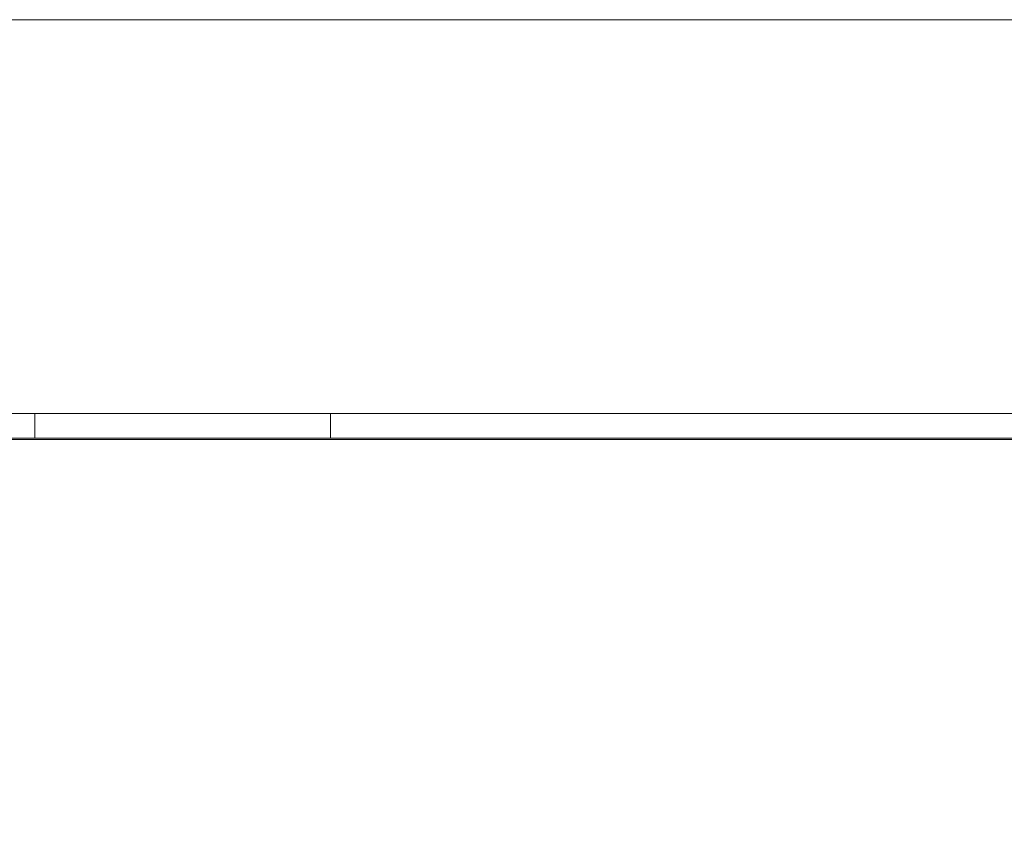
# Model space of a CAD drawing. Header units: millimetres. Extents: x -30280 to 309309, y -17460 to 4378.
# Tile 515 of 656: x 148429 to 150429, y -13271 to -11622. Entities that reach past the tile are written whole.
import ezdxf

# ---------------------------------------------------------------- set-up
doc = ezdxf.new("R2010")
doc.units = ezdxf.units.MM
doc.header["$MEASUREMENT"] = 0
doc.linetypes.add('Wipeout_Contour', pattern=[1000, 0, -1000])
doc.layers.add('P1_PLANTA PRIMERA_4_10_ESTR_Fotjats_Pluma_Nº__1', color=7, linetype='Continuous', lineweight=5)
doc.layers.add('P1_PLANTA PRIMERA_4_Nuevo_07_CR_Cel Ras armstrong_Pluma_Nº__1', color=7, linetype='Continuous', lineweight=5)
for name, color, linetype in [('P1_PLANTA PRIMERA_4_Nuevo_07_CR_Cel Ras armstrong', 7, 'Continuous'), ('P1_PLANTA PRIMERA_4_Nuevo_07_CR_Cel Ras pladur', 7, 'Continuous'), ('P1_PLANTA PRIMERA_4_Nuevo_08_E_Envans secs', 7, 'Continuous')]:
    doc.layers.add(name, color=color, linetype=linetype)
doc.layers.add('P1_PLANTA PRIMERA_4_Nuevo_07_CR_Cel Ras pladur_Pluma_Nº__102', color=7, linetype='Continuous', lineweight=5, true_color=0xcccccc)

msp = doc.modelspace()

# ---------------------------------------------------------------- wipeouts: each hides what was drawn before it
at = {"color": 254, "linetype": 'Wipeout_Contour', "lineweight": 0, "ltscale": 598158.985645}
msp.add_wipeout([(147377.6, -11622.1), (147377.6, -12422.1), (150732.6, -12422.1), (150732.6, -11622.1)], dxfattribs=at).dxf.layer = 'P1_PLANTA PRIMERA_4_Nuevo_08_E_Envans secs'
at = {"color": 254, "linetype": 'Wipeout_Contour', "lineweight": 0, "ltscale": 11546169.40718183}
msp.add_wipeout([(147377.6, -12475.1), (147377.6, -14920.1), (147901.2, -14920.1), (147903.9, -14905), (147971, -14530.2), (147971.6, -14527.9), (147975.5, -14505.6), (147953.9, -14505.6), (147953.9, -14450), (147967.6, -14023.9), (148390.3, -14023.9), (148403.9, -14450), (148403.9, -14505.6), (148382.3, -14505.6), (148386.3, -14527.9), (148386.9, -14530.2), (148428.9, -14764.9), (148471, -14530.2), (148471.6, -14527.9), (148475.5, -14505.6), (148453.9, -14505.6), (148453.9, -14450), (148467.6, -14023.9), (148890.3, -14023.9), (148903.9, -14450), (148903.9, -14505.6), (148882.3, -14505.6), (148886.3, -14527.9), (148886.9, -14530.2), (148928.9, -14764.9), (148971, -14530.2), (148971.6, -14527.9), (148975.5, -14505.6), (148953.9, -14505.6), (148953.9, -14450), (148967.6, -14023.9), (149390.3, -14023.9), (149403.9, -14450), (149403.9, -14505.6), (149382.3, -14505.6), (149386.3, -14527.9), (149386.9, -14530.2), (149428.9, -14764.9), (149471, -14530.2), (149471.6, -14527.9), (149475.5, -14505.6), (149453.9, -14505.6), (149453.9, -14450), (149467.6, -14023.9), (149890.3, -14023.9), (149903.9, -14450), (149903.9, -14505.6), (149882.3, -14505.6), (149886.3, -14527.9), (149886.9, -14530.2), (149928.9, -14764.9), (149971, -14530.2), (149971.6, -14527.9), (149975.5, -14505.6), (149953.9, -14505.6), (149953.9, -14450), (149967.6, -14023.9), (150390.3, -14023.9), (150403.9, -14450), (150403.9, -14505.6), (150382.3, -14505.6), (150386.3, -14527.9), (150386.9, -14530.2), (150428.9, -14764.9), (150471, -14530.2), (150471.6, -14527.9), (150475.5, -14505.6), (150453.9, -14505.6), (150453.9, -14450), (150467.6, -14023.9), (150732.6, -14023.9), (150732.6, -12475.1)], dxfattribs=at).dxf.layer = 'P1_PLANTA PRIMERA_4_Nuevo_08_E_Envans secs'

# ---------------------------------------------------------------- next in the draw order: linework, layer by layer
at = {"layer": 'P1_PLANTA PRIMERA_4_10_ESTR_Fotjats_Pluma_Nº__1', "color": 7, "linetype": 'Continuous', "lineweight": 5}
msp.add_line((161068.9, -11622.1), (146255.1, -11622.1), dxfattribs=at)
at = {"layer": 'P1_PLANTA PRIMERA_4_Nuevo_07_CR_Cel Ras armstrong_Pluma_Nº__1', "color": 7, "linetype": 'Continuous', "lineweight": 5}
for p, q in [((150260, -12422.1), (149660, -12422.1)), ((150860, -12422.1), (150260, -12422.1))]:
    msp.add_line(p, q, dxfattribs=at)

# ---------------------------------------------------------------- next in the draw order: wipeouts: each hides what was drawn before it
at = {"color": 254, "linetype": 'Wipeout_Contour', "lineweight": 0, "ltscale": 598324.40684}
msp.add_wipeout([(146660, -12475.1), (151460, -12475.1), (151460, -12472.1), (146660, -12472.1)], dxfattribs=at).dxf.layer = 'P1_PLANTA PRIMERA_4_Nuevo_07_CR_Cel Ras pladur'

# ---------------------------------------------------------------- next in the draw order: linework, layer by layer
at = {"layer": 'P1_PLANTA PRIMERA_4_Nuevo_07_CR_Cel Ras armstrong_Pluma_Nº__1', "color": 7, "linetype": 'Continuous', "lineweight": 5}
for p, q in [((150260, -12472.1), (149660, -12472.1)), ((150860, -12472.1), (150260, -12472.1))]:
    msp.add_line(p, q, dxfattribs=at)

# ---------------------------------------------------------------- next in the draw order: wipeouts: each hides what was drawn before it
at = {"color": 254, "linetype": 'Wipeout_Contour', "lineweight": 0, "ltscale": 597119.22581}
msp.add_wipeout([(148460, -12472.1), (149060, -12472.1), (149060, -12422.1), (148460, -12422.1)], dxfattribs=at).dxf.layer = 'P1_PLANTA PRIMERA_4_Nuevo_07_CR_Cel Ras armstrong'

# ---------------------------------------------------------------- next in the draw order: linework, layer by layer
at = {"layer": 'P1_PLANTA PRIMERA_4_Nuevo_07_CR_Cel Ras armstrong_Pluma_Nº__1', "color": 7, "linetype": 'Continuous', "lineweight": 5}
for p, q in [((148460, -12422.1), (147860, -12422.1)), ((148460, -12422.1), (148460, -12472.1)), ((149060, -12422.1), (148460, -12422.1)), ((149060, -12422.1), (149060, -12472.1)), ((149660, -12422.1), (149060, -12422.1)), ((148460, -12472.1), (147860, -12472.1)), ((149060, -12472.1), (148460, -12472.1)), ((149660, -12472.1), (149060, -12472.1))]:
    msp.add_line(p, q, dxfattribs=at)
at = {"layer": 'P1_PLANTA PRIMERA_4_Nuevo_07_CR_Cel Ras pladur_Pluma_Nº__102', "color": 254, "linetype": 'Continuous', "lineweight": 5, "true_color": 0xcccccc}
msp.add_line((146660, -12475.1), (151460, -12475.1), dxfattribs=at)

doc.saveas('drawing.dxf')
